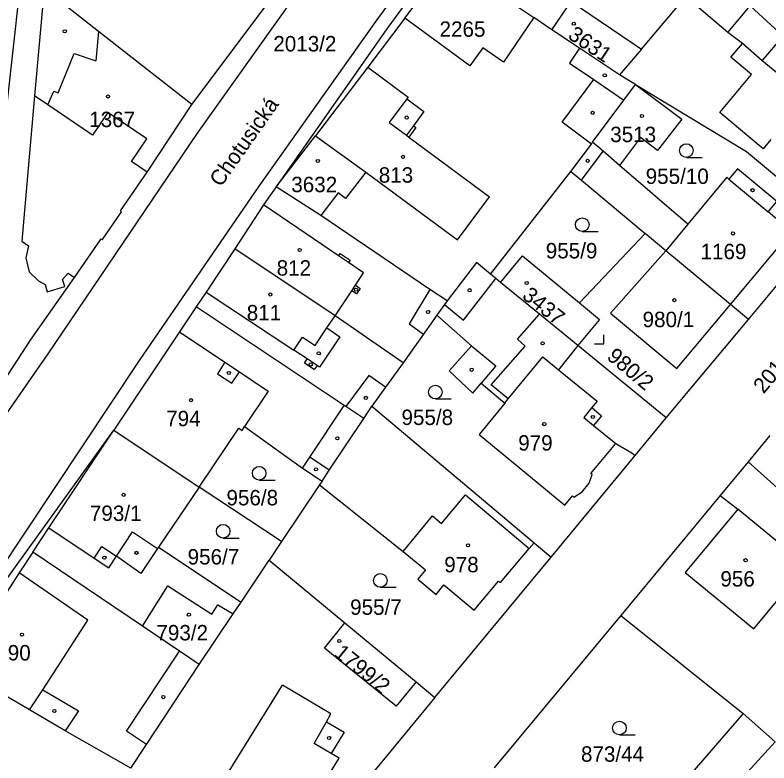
# Model space of a CAD drawing. Extents: x -679220 to -673243, y -1075091 to -1066557.
# Drawn here: x -676535.2 to -676452.1, y -1070765.1 to -1070682.6 of the extents above; entities that cross this region are included whole.
import ezdxf

# ---------------------------------------------------------------- set-up
doc = ezdxf.new("R2010")
doc.units = 0
for name, color, linetype in [('Hranice parcel', 7, 'Continuous'), ('Parcelní čísla', 7, 'Continuous'), ('Pop  PČ popisy', 7, 'Continuous'), ('Vnitřní kresba', 7, 'Continuous'), ('Značky budov', 7, 'Continuous'), ('Značky kultur', 7, 'Continuous')]:
    doc.layers.add(name, color=color, linetype=linetype)

msp = doc.modelspace()

# ---------------------------------------------------------------- linework, layer by layer
at = {"layer": 'Hranice parcel'}
for p, q in [((-676492.24, -1070682.94), (-676487.41, -1070676.56)), ((-676487.41, -1070676.56), (-676478, -1070682.88)), ((-676515.71, -1070692.48), (-676505.69, -1070679.12)), ((-676466.16, -1070686.36), (-676461.27, -1070680.58)), ((-676476.04, -1070684.22), (-676478, -1070682.88)), ((-676466.16, -1070686.36), (-676468.56, -1070689.21)), ((-676466.81, -1070690.27), (-676468.56, -1070689.21)), ((-676506.41, -1070701.54), (-676502.09, -1070695.91)), ((-676502.09, -1070695.91), (-676496.53, -1070699.94)), ((-676482.8, -1070711.17), (-676473.92, -1070699.86)), ((-676501.5, -1070704.7), (-676506.41, -1070701.54)), ((-676454.37, -1070716.19), (-676445.35, -1070705.33)), ((-676465.73, -1070706.7), (-676472.98, -1070714.34)), ((-676463.45, -1070708.61), (-676465.73, -1070706.7)), ((-676456.35, -1070714.54), (-676463.45, -1070708.61)), ((-676454.37, -1070716.19), (-676456.35, -1070714.54)), ((-676463.42, -1070727.02), (-676454.37, -1070716.19)), ((-676463.42, -1070727.02), (-676473.15, -1070719.06)), ((-676496.75, -1070727.11), (-676495.85, -1070725.75)), ((-676495.85, -1070725.75), (-676477.99, -1070740.8)), ((-676466.85, -1070731.18), (-676463.42, -1070727.02)), ((-676542.68, -1070753.9), (-676524.3, -1070728.39)), ((-676524.3, -1070728.39), (-676514.89, -1070734.65)), ((-676452.01, -1070728.97), (-676454.41, -1070731.87)), ((-676476.1, -1070742.4), (-676466.85, -1070731.18)), ((-676454.41, -1070731.87), (-676457.47, -1070735.57)), ((-676501.35, -1070733.99), (-676501.63, -1070734.4)), ((-676505.81, -1070740.66), (-676514.89, -1070734.65)), ((-676501.63, -1070734.4), (-676505.81, -1070740.66)), ((-676457.47, -1070735.57), (-676468.43, -1070748.83)), ((-676505.81, -1070740.66), (-676507.18, -1070742.72)), ((-676477.99, -1070740.8), (-676476.1, -1070742.4)), ((-676521.15, -1070749.99), (-676533.24, -1070741.83)), ((-676488.94, -1070757.85), (-676476.1, -1070742.4)), ((-676510.27, -1070747.33), (-676507.18, -1070742.72)), ((-676507.18, -1070742.72), (-676498.84, -1070749.63)), ((-676511.14, -1070748.64), (-676510.27, -1070747.33)), ((-676514.88, -1070754.23), (-676511.14, -1070748.64)), ((-676468.43, -1070748.83), (-676482.38, -1070765.61)), ((-676468.43, -1070748.83), (-676454.95, -1070759.63)), ((-676498.84, -1070749.63), (-676490.97, -1070756.14)), ((-676490.97, -1070756.14), (-676488.94, -1070757.85)), ((-676488.94, -1070757.85), (-676504.17, -1070776.35)), ((-676451.42, -1070762.74), (-676454.95, -1070759.63))]:
    msp.add_line(p, q, dxfattribs=at)
for points in [[(-676442.37, -1070617.34), (-676445.49, -1070620.34), (-676456.31, -1070633.17), (-676467.27, -1070647.54), (-676480.99, -1070665.94), (-676494.3, -1070684.25), (-676506.41, -1070701.54)], [(-676533.16, -1070651.54), (-676534.6, -1070678.8), (-676539.57, -1070723.69), (-676537, -1070723.83)], [(-676531.99, -1070679.69), (-676533.03, -1070691.53), (-676534.43, -1070707.54), (-676533.7, -1070708.05), (-676534.01, -1070709.38), (-676533.62, -1070710.92), (-676532.6, -1070711.91), (-676531.87, -1070712.33), (-676531.64, -1070713.11), (-676529.71, -1070712.54), (-676529.95, -1070711.76), (-676529.32, -1070711.07), (-676528.63, -1070711.55)], [(-676515.71, -1070692.48), (-676525.98, -1070684.41), (-676531.99, -1070679.69)], [(-676439.64, -1070698.47), (-676441.6, -1070696.83), (-676452.84, -1070687.66), (-676455.02, -1070685.74), (-676456.65, -1070684.54), (-676461.27, -1070680.58)], [(-676476.04, -1070684.22), (-676473.89, -1070681.1), (-676466.16, -1070686.36)], [(-676492.24, -1070682.94), (-676496.32, -1070688.34), (-676502.09, -1070695.91)], [(-676478, -1070682.88), (-676481.36, -1070687.79), (-676483.63, -1070686.23), (-676485.08, -1070688.2), (-676492.24, -1070682.94)], [(-676468.56, -1070689.21), (-676472.98, -1070686.25), (-676476.04, -1070684.22)], [(-676471.53, -1070696.63), (-676468.08, -1070691.99), (-676466.81, -1070690.27)], [(-676466.81, -1070690.27), (-676461.72, -1070694.07), (-676464.37, -1070697.54), (-676466.26, -1070696.12), (-676468.56, -1070699.19)], [(-676466.81, -1070690.27), (-676454.59, -1070697.67), (-676445.35, -1070705.33)], [(-676528.63, -1070711.55), (-676525.68, -1070707.28), (-676525.56, -1070707.37), (-676523.44, -1070704.3), (-676523.56, -1070704.21), (-676520.61, -1070699.94), (-676515.71, -1070692.48)], [(-676473.92, -1070699.86), (-676471.67, -1070696.83), (-676471.53, -1070696.63)], [(-676468.56, -1070699.19), (-676470.38, -1070697.62), (-676471.53, -1070696.63)], [(-676456.35, -1070714.54), (-676449.61, -1070706.47), (-676452.2, -1070704.3), (-676451.24, -1070703.16), (-676455.56, -1070699.55), (-676456.52, -1070700.69), (-676456.76, -1070700.49), (-676461.03, -1070705.67), (-676468.56, -1070699.19)], [(-676496.53, -1070699.94), (-676498.77, -1070702.85), (-676499.59, -1070702.22), (-676501.5, -1070704.7)], [(-676473.92, -1070699.86), (-676472.76, -1070700.83), (-676465.73, -1070706.7)], [(-676506.41, -1070701.54), (-676507.79, -1070703.55), (-676510.97, -1070708.37)], [(-676487.57, -1070714.12), (-676489.46, -1070712.86), (-676501.5, -1070704.7)], [(-676510.97, -1070708.37), (-676514.14, -1070713.18), (-676515.21, -1070714.79)], [(-676492.43, -1070720.94), (-676499.92, -1070715.76), (-676510.97, -1070708.37)], [(-676481.68, -1070712.09), (-676479.26, -1070709.14), (-676472.98, -1070714.34)], [(-676463.45, -1070708.61), (-676469.58, -1070715.49), (-676462.26, -1070721.59), (-676456.35, -1070714.54)], [(-676482.8, -1070711.17), (-676484.35, -1070709.91), (-676487.57, -1070714.12)], [(-676537, -1070723.83), (-676533.43, -1070718.33), (-676528.63, -1070711.55)], [(-676481.68, -1070712.09), (-676482.21, -1070711.65), (-676482.8, -1070711.17)], [(-676473.15, -1070719.06), (-676477.38, -1070715.6), (-676481.68, -1070712.09)], [(-676487.57, -1070714.12), (-676487.87, -1070714.54), (-676488.69, -1070715.69)], [(-676515.21, -1070714.79), (-676517.06, -1070717.55), (-676524.3, -1070728.39)], [(-676496.75, -1070727.11), (-676498.74, -1070725.78), (-676498.9, -1070725.67), (-676515.21, -1070714.79)], [(-676472.98, -1070714.34), (-676470.79, -1070716.16), (-676473.15, -1070719.06)], [(-676488.69, -1070715.69), (-676490.18, -1070717.78), (-676492.43, -1070720.94)], [(-676488.69, -1070715.69), (-676484.87, -1070719.08), (-676487.35, -1070721.85), (-676484.74, -1070724.3), (-676483.8, -1070723.18), (-676481.2, -1070725.39), (-676484.04, -1070728.87), (-676474.6, -1070736.65), (-676473.76, -1070735.63), (-676473.61, -1070735.76), (-676472.7, -1070735.17), (-676471.92, -1070734.23), (-676471.57, -1070733.28), (-676471.72, -1070733.15), (-676468.99, -1070729.84), (-676467.2, -1070730.89), (-676466.85, -1070731.18)], [(-676492.43, -1070720.94), (-676494.35, -1070723.65), (-676495.85, -1070725.75)], [(-676501.35, -1070733.99), (-676500.56, -1070732.8), (-676496.75, -1070727.11)], [(-676533.24, -1070741.83), (-676531.45, -1070739.16), (-676524.3, -1070728.39)], [(-676514.89, -1070734.65), (-676510.54, -1070728.15), (-676510.16, -1070728.4), (-676509.89, -1070727.99), (-676503.5, -1070732.56), (-676501.35, -1070733.99)], [(-676457.47, -1070735.57), (-676455.54, -1070737.08), (-676461.33, -1070744.06), (-676453.75, -1070750.3), (-676449.46, -1070745.09), (-676448.95, -1070745.51), (-676446.71, -1070747.36), (-676445.21, -1070745.55), (-676442.44, -1070742.58), (-676454.41, -1070731.87)], [(-676514.89, -1070734.65), (-676519.37, -1070741.29), (-676510.27, -1070747.33)], [(-676501.63, -1070734.4), (-676492.42, -1070741.74), (-676489.96, -1070743.78), (-676490.81, -1070744.8), (-676488.78, -1070746.48), (-676487.92, -1070745.45), (-676484.58, -1070748.23), (-676481.89, -1070745.02), (-676481.68, -1070745.19), (-676478.52, -1070741.43), (-676477.99, -1070740.8)], [(-676533.24, -1070741.83), (-676534.73, -1070744.12), (-676541.1, -1070753.91), (-676540.87, -1070754.96)], [(-676521.15, -1070749.99), (-676518.34, -1070745.56), (-676513.5, -1070748.67), (-676512.85, -1070747.65), (-676511.14, -1070748.64)], [(-676514.88, -1070754.23), (-676517.07, -1070752.74), (-676521.15, -1070749.99)], [(-676490.97, -1070756.14), (-676493.2, -1070758.82), (-676501.1, -1070752.41), (-676498.84, -1070749.63)], [(-676522.43, -1070765.66), (-676529.68, -1070761.52), (-676533.58, -1070759.23), (-676540.87, -1070754.96)], [(-676522.43, -1070765.66), (-676520.69, -1070763.03), (-676514.88, -1070754.23)], [(-676454.95, -1070759.63), (-676464.34, -1070770.48), (-676467.16, -1070775.54)], [(-676450.84, -1070779.56), (-676455.11, -1070776.02), (-676459.76, -1070771.91), (-676451.42, -1070762.74)]]:
    msp.add_lwpolyline(points, dxfattribs=at)
at = {"layer": 'Vnitřní kresba'}
for p, q in [((-676482, -1070664.8), (-676495.43, -1070683.27)), ((-676515.07, -1070695.63), (-676502.16, -1070677.44)), ((-676495.43, -1070683.27), (-676508.31, -1070701.48)), ((-676525.98, -1070684.41), (-676526.27, -1070687.65)), ((-676452.84, -1070687.66), (-676450.52, -1070684.95)), ((-676456.29, -1070687.26), (-676455.02, -1070685.74)), ((-676530.42, -1070691.2), (-676528.66, -1070686.83)), ((-676528.66, -1070686.83), (-676526.27, -1070687.65)), ((-676472.98, -1070686.25), (-676474.09, -1070687.91)), ((-676454.01, -1070689.16), (-676456.29, -1070687.26)), ((-676496.32, -1070688.34), (-676491.86, -1070691.65)), ((-676474.09, -1070687.91), (-676471.41, -1070689.73)), ((-676457.52, -1070693.37), (-676454.01, -1070689.16)), ((-676474.9, -1070694.43), (-676471.41, -1070689.73)), ((-676471.41, -1070689.73), (-676468.08, -1070691.99)), ((-676531.57, -1070692.52), (-676530.92, -1070690.99)), ((-676530.92, -1070690.99), (-676530.42, -1070691.2)), ((-676531.57, -1070692.52), (-676533.03, -1070691.53)), ((-676491.86, -1070691.65), (-676492.01, -1070691.85)), ((-676526.65, -1070695.85), (-676531.57, -1070692.52)), ((-676492.01, -1070691.85), (-676493.95, -1070694.46)), ((-676492.01, -1070691.85), (-676490.12, -1070693.25)), ((-676524.96, -1070693.37), (-676526.65, -1070695.85)), ((-676520.68, -1070696.27), (-676524.96, -1070693.37)), ((-676490.12, -1070693.25), (-676491.29, -1070694.82)), ((-676452.74, -1070697.36), (-676457.52, -1070693.37)), ((-676493.95, -1070694.46), (-676492.06, -1070695.86)), ((-676491.29, -1070694.82), (-676492.06, -1070695.86)), ((-676491.01, -1070695.02), (-676491.79, -1070696.07)), ((-676491.29, -1070694.82), (-676491.01, -1070695.02)), ((-676471.67, -1070696.83), (-676474.9, -1070694.43)), ((-676531.52, -1070719.95), (-676515.07, -1070695.63)), ((-676492.06, -1070695.86), (-676491.79, -1070696.07)), ((-676522.36, -1070698.76), (-676520.68, -1070696.27)), ((-676491.79, -1070696.07), (-676482.91, -1070702.66)), ((-676451.88, -1070696.33), (-676452.74, -1070697.36)), ((-676472.76, -1070700.83), (-676470.38, -1070697.62)), ((-676520.61, -1070699.94), (-676522.36, -1070698.76)), ((-676496.53, -1070699.94), (-676486.44, -1070707.41)), ((-676456.52, -1070700.69), (-676452.2, -1070704.3)), ((-676508.31, -1070701.48), (-676521.5, -1070720.68)), ((-676486.44, -1070707.41), (-676482.91, -1070702.66)), ((-676499.54, -1070709.14), (-676507.79, -1070703.55)), ((-676461.03, -1070705.67), (-676463.45, -1070708.61)), ((-676499.54, -1070709.14), (-676499.37, -1070708.89)), ((-676498.43, -1070709.9), (-676499.54, -1070709.14)), ((-676499.37, -1070708.89), (-676498.26, -1070709.65)), ((-676498.26, -1070709.65), (-676498.43, -1070709.9)), ((-676496.77, -1070711.02), (-676498.43, -1070709.9)), ((-676497.68, -1070712.39), (-676496.77, -1070711.02)), ((-676485.77, -1070716.26), (-676482.21, -1070711.65)), ((-676498.08, -1070713), (-676497.68, -1070712.39)), ((-676497.68, -1070712.39), (-676497.14, -1070712.75)), ((-676514.14, -1070713.18), (-676504.47, -1070719.55)), ((-676499.92, -1070715.76), (-676498.08, -1070713)), ((-676497.54, -1070713.36), (-676498.08, -1070713)), ((-676497.14, -1070712.75), (-676497.54, -1070713.36)), ((-676489.46, -1070712.86), (-676491.74, -1070716.67)), ((-676487.87, -1070714.54), (-676485.77, -1070716.26)), ((-676500.82, -1070717.11), (-676499.92, -1070715.76)), ((-676479.8, -1070718.33), (-676477.38, -1070715.6)), ((-676491.74, -1070716.67), (-676490.18, -1070717.78)), ((-676517.06, -1070717.55), (-676512.06, -1070720.88)), ((-676502.12, -1070719.05), (-676500.82, -1070717.11)), ((-676500.82, -1070717.11), (-676499.39, -1070718.07)), ((-676504.47, -1070719.55), (-676503.51, -1070718.11)), ((-676503.51, -1070718.11), (-676502.12, -1070719.05)), ((-676499.39, -1070718.07), (-676501.62, -1070721.43)), ((-676478.97, -1070719.11), (-676479.8, -1070718.33)), ((-676484.87, -1070719.08), (-676482.21, -1070721.29)), ((-676482.73, -1070723.39), (-676478.97, -1070719.11)), ((-676473.15, -1070719.06), (-676475.3, -1070721.71)), ((-676549.12, -1070745.14), (-676531.52, -1070719.95)), ((-676502.99, -1070720.53), (-676504.47, -1070719.55)), ((-676521.5, -1070720.68), (-676541.78, -1070751.22)), ((-676512.06, -1070720.88), (-676512.86, -1070722.15)), ((-676512.06, -1070720.88), (-676510.45, -1070721.96)), ((-676503.3, -1070720.99), (-676502.99, -1070720.53)), ((-676501.91, -1070721.24), (-676502.99, -1070720.53)), ((-676480.83, -1070724.94), (-676477.04, -1070720.29)), ((-676477.04, -1070720.29), (-676475.3, -1070721.71)), ((-676502.21, -1070721.7), (-676503.3, -1070720.99)), ((-676501.91, -1070721.24), (-676502.21, -1070721.7)), ((-676501.62, -1070721.43), (-676501.91, -1070721.24)), ((-676482.21, -1070721.29), (-676483.8, -1070723.18)), ((-676475.3, -1070721.71), (-676471.04, -1070725.18)), ((-676512.86, -1070722.15), (-676511.28, -1070723.2)), ((-676511.28, -1070723.2), (-676510.45, -1070721.96)), ((-676510.45, -1070721.96), (-676507.28, -1070724.07)), ((-676496.21, -1070722.36), (-676498.74, -1070725.78)), ((-676494.35, -1070723.65), (-676496.21, -1070722.36)), ((-676480.83, -1070724.94), (-676482.73, -1070723.39)), ((-676507.28, -1070724.07), (-676509.89, -1070727.99)), ((-676481.2, -1070725.39), (-676480.83, -1070724.94)), ((-676502.7, -1070731.37), (-676498.9, -1070725.67)), ((-676471.62, -1070725.89), (-676472.51, -1070726.97)), ((-676471.04, -1070725.18), (-676471.62, -1070725.89)), ((-676471.62, -1070725.89), (-676470.54, -1070726.78)), ((-676472.51, -1070726.97), (-676471.42, -1070727.86)), ((-676470.54, -1070726.78), (-676471.42, -1070727.86)), ((-676471.42, -1070727.86), (-676468.99, -1070729.84)), ((-676503.5, -1070732.56), (-676502.7, -1070731.37)), ((-676500.56, -1070732.8), (-676502.7, -1070731.37)), ((-676488.18, -1070738.68), (-676485.56, -1070735.52)), ((-676485.56, -1070735.52), (-676478.52, -1070741.43)), ((-676449.07, -1070742.43), (-676455.54, -1070737.08)), ((-676492.42, -1070741.74), (-676489.19, -1070737.84)), ((-676489.19, -1070737.84), (-676488.18, -1070738.68)), ((-676531.45, -1070739.16), (-676526.48, -1070742.48)), ((-676524, -1070742.26), (-676522.23, -1070739.6)), ((-676522.23, -1070739.6), (-676519.48, -1070741.44)), ((-676526.48, -1070742.48), (-676525.62, -1070741.19)), ((-676525.62, -1070741.19), (-676524, -1070742.26)), ((-676519.48, -1070741.44), (-676521.33, -1070744.18)), ((-676519.37, -1070741.29), (-676519.48, -1070741.44)), ((-676526.48, -1070742.48), (-676524.86, -1070743.55)), ((-676524.86, -1070743.55), (-676524, -1070742.26)), ((-676521.33, -1070744.18), (-676524, -1070742.26)), ((-676527.15, -1070749.34), (-676534.73, -1070744.12)), ((-676532.14, -1070757.01), (-676527.15, -1070749.34)), ((-676522.9, -1070761.57), (-676517.07, -1070752.74)), ((-676512.66, -1070767.71), (-676505.73, -1070756.48)), ((-676500.37, -1070759.67), (-676505.73, -1070756.48)), ((-676533.58, -1070759.23), (-676532.14, -1070757.01)), ((-676532.14, -1070757.01), (-676528.21, -1070759.31)), ((-676528.21, -1070759.31), (-676529.68, -1070761.52)), ((-676500.87, -1070760.53), (-676500.37, -1070759.67)), ((-676502.24, -1070762.91), (-676500.87, -1070760.53)), ((-676500.87, -1070760.53), (-676498.92, -1070761.66)), ((-676520.69, -1070763.03), (-676522.9, -1070761.57)), ((-676498.92, -1070761.66), (-676500.34, -1070764.02)), ((-676500.34, -1070764.02), (-676502.24, -1070762.91)), ((-676499.47, -1070764.53), (-676500.34, -1070764.02)), ((-676504.55, -1070772.72), (-676499.47, -1070764.53))]:
    msp.add_line(p, q, dxfattribs=at)
msp.add_lwpolyline([(-676456.65, -1070684.54), (-676454.17, -1070681.58), (-676450.52, -1070684.95)], dxfattribs=at)
at = {"layer": 'Značky budov'}
for centre in [(-676473.607, -1070683.559), (-676529.707, -1070684.399), (-676470.197, -1070689.259), (-676524.95, -1070691.585), (-676471.527, -1070693.389), (-676492.027, -1070693.909), (-676466.097, -1070693.739), (-676492.437, -1070698.239), (-676501.817, -1070698.699), (-676472.077, -1070698.679), (-676453.907, -1070701.919), (-676456.067, -1070706.689), (-676503.827, -1070708.509), (-676478.797, -1070712.149), (-676507.057, -1070713.419), (-676497.617, -1070712.879), (-676485.077, -1070712.949), (-676462.527, -1070714.049), (-676489.667, -1070715.349), (-676477.047, -1070718.809), (-676501.717, -1070719.909), (-676502.597, -1070721.129), (-676484.857, -1070721.719), (-676511.627, -1070722.069), (-676515.797, -1070725.069), (-676496.527, -1070724.819), (-676476.867, -1070727.709), (-676471.507, -1070726.919), (-676499.667, -1070729.279), (-676502.027, -1070732.699), (-676523.217, -1070735.509), (-676485.267, -1070741.069), (-676525.337, -1070742.429), (-676521.807, -1070741.899), (-676454.677, -1070742.719), (-676516.027, -1070748.729), (-676534.427, -1070750.929), (-676499.457, -1070751.629), (-676518.847, -1070757.809), (-676530.857, -1070759.349), (-676500.577, -1070762.319)]:
    msp.add_circle(centre, 0.175, dxfattribs=at)
at = {"layer": 'Značky kultur'}
for p, q in [((-676461.203, -1070698.3), (-676459.453, -1070698.3)), ((-676472.683, -1070706.47), (-676470.933, -1070706.47)), ((-676470.31, -1070718.85), (-676470.31, -1070717.85)), ((-676471.311, -1070718.85), (-676470.31, -1070718.85)), ((-676488.863, -1070724.93), (-676487.113, -1070724.93)), ((-676508.283, -1070733.88), (-676506.533, -1070733.88)), ((-676512.253, -1070740.27), (-676510.503, -1070740.27)), ((-676494.933, -1070745.7), (-676493.183, -1070745.7)), ((-676468.583, -1070761.97), (-676466.833, -1070761.97))]:
    msp.add_line(p, q, dxfattribs=at)
for centre in [(-676461.203, -1070697.55), (-676472.683, -1070705.72), (-676488.863, -1070724.18), (-676508.283, -1070733.13), (-676512.253, -1070739.52), (-676494.933, -1070744.95), (-676468.583, -1070761.22)]:
    msp.add_circle(centre, 0.75, dxfattribs=at)

# ---------------------------------------------------------------- texts
at = {"layer": 'Parcelní čísla'}
for s, p in [('2265', (-676488.404, -1070685.009)), ('2013/2', (-676506.727, -1070686.62)), ('1367', (-676527.014, -1070694.965)), ('3513', (-676469.594, -1070696.62)), ('813', (-676495.105, -1070701.09)), ('955/10', (-676465.687, -1070701.229)), ('3632', (-676504.744, -1070702.14)), ('955/9', (-676476.698, -1070709.44)), ('1169', (-676459.644, -1070709.529)), ('812', (-676506.355, -1070711.34)), ('811', (-676509.655, -1070716.279)), ('980/1', (-676466.028, -1070717.019)), ('794', (-676518.535, -1070727.94)), ('955/8', (-676492.598, -1070727.81)), ('979', (-676479.735, -1070730.63)), ('956/8', (-676511.888, -1070736.67)), ('793/1', (-676526.938, -1070738.39)), ('956/7', (-676516.168, -1070743.19)), ('978', (-676487.885, -1070744.05)), ('956', (-676457.455, -1070745.62)), ('955/7', (-676498.258, -1070748.739)), ('793/2', (-676519.608, -1070751.56)), ('790', (-676537.255, -1070753.769)), ('873/44', (-676472.817, -1070764.94))]:
    msp.add_text(s, height=1.7, dxfattribs=at).set_placement(p)
for s, rotation, p in [('3631', 326, (-676474.361, -1070685.111)), ('3437', 321, (-676479.416, -1070713.748)), ('2012/2', 50, (-676452.686, -1070724.44)), ('980/2', 320, (-676470.073, -1070720.45)), ('1799/2', 321, (-676500.132, -1070753.176))]:
    msp.add_text(s, height=1.7, rotation=rotation, dxfattribs=at).set_placement(p)
at = {"layer": 'Pop  PČ popisy'}
msp.add_text('Chotusická', height=1.7, rotation=55, dxfattribs=at).set_placement((-676512.493, -1070701.658))

doc.saveas('drawing.dxf')
